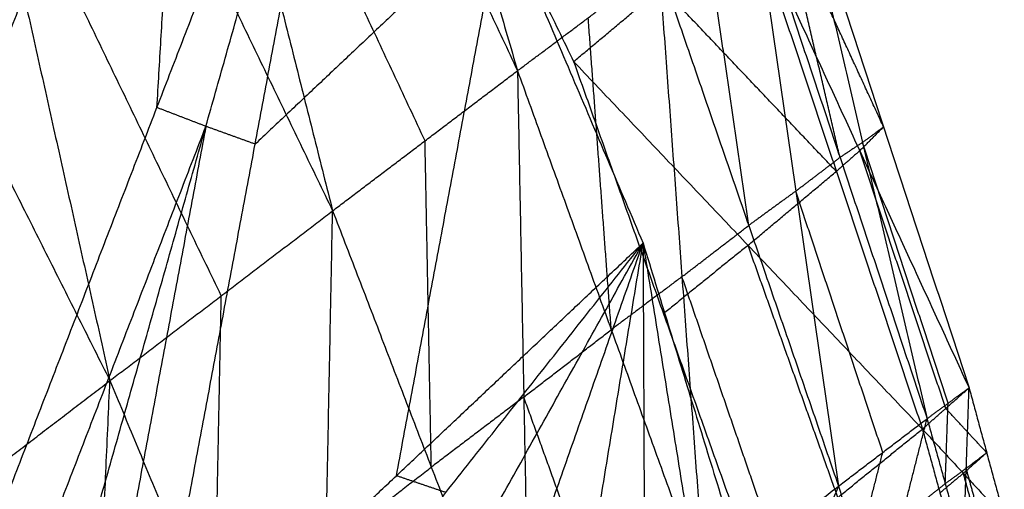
# Model space of a CAD drawing. Header units: millimetres. Extents: x -106 to 110, y -96 to 120.
# Tile 1016 of 1020: x 85.059 to 86.738, y 75.831 to 76.631. Entities that reach past the tile are written whole.
import ezdxf

# ---------------------------------------------------------------- set-up
doc = ezdxf.new("R2010")
doc.units = ezdxf.units.MM
doc.header["$MEASUREMENT"] = 0
doc.layers.add('Default', color=7, linetype='Continuous', true_color=0x000000)

msp = doc.modelspace()

# ---------------------------------------------------------------- linework, layer by layer
at = {"layer": 'Default'}
for points in [[(85.3476, 78.4713, 12.595), (85.6277, 77.5079, 12.8563), (85.9078, 76.5444, 13.1177)], [(85.0964, 78.2771, 12.8752), (85.3445, 77.2913, 13.0873), (85.5927, 76.3055, 13.2993)], [(85.0964, 78.2771, 12.8752), (85.5021, 77.4108, 12.9964), (85.9078, 76.5444, 13.1177)], [(85.1758, 78.2698, 11.4505), (85.5896, 77.4149, 11.7306), (86.0035, 76.56, 12.0107)], [(84.7661, 78.0183, 13.1339), (84.9896, 77.0171, 13.2868), (85.2132, 76.016, 13.4396)], [(84.7661, 78.0183, 13.1339), (85.1794, 77.1619, 13.2166), (85.5927, 76.3055, 13.2993)], [(84.3664, 77.7029, 13.3468), (84.7898, 76.8594, 13.3932), (85.2132, 76.016, 13.4396)], [(85.3487, 77.4051, 11.644), (85.1751, 76.9552, 11.751), (85.0015, 76.5053, 11.8581)], [(85.2932, 76.4816, 11.9235), (85.3209, 76.9434, 11.7838), (85.3487, 77.4051, 11.644)], [(84.946, 75.5817, 12.1377), (85.2932, 76.4816, 11.9235), (85.6404, 77.3814, 11.7094)], [(85.1131, 75.5176, 12.1934), (85.3767, 76.4495, 11.9514), (85.6404, 77.3814, 11.7094)], [(85.2809, 75.4569, 12.2508), (85.4606, 76.4192, 11.9801), (85.6404, 77.3814, 11.7094)], [(85.6404, 77.3814, 11.7094), (85.8811, 76.816, 11.9257), (86.1218, 76.2506, 12.142)], [(85.7502, 76.425, 13.2085), (85.5474, 76.8581, 13.1479), (85.3445, 77.2913, 13.0873)], [(85.4029, 76.1607, 13.3694), (85.1963, 76.5889, 13.3281), (84.9896, 77.0171, 13.2868)], [(86.386, 76.8934, 12.5105), (86.4959, 76.4222, 12.7471), (86.6059, 75.9511, 12.9837)], [(86.386, 76.8934, 12.5105), (86.5317, 76.4486, 12.6692), (86.6775, 76.0037, 12.8279)], [(86.4575, 76.3965, 12.8447), (86.4025, 76.6321, 12.7264), (86.3476, 76.8677, 12.6081)], [(86.5317, 76.4486, 12.6692), (86.4386, 76.6507, 12.5128), (86.3454, 76.8527, 12.3564)], [(86.3092, 76.842, 12.7057), (86.3821, 76.3391, 12.9253), (86.455, 75.8361, 13.1448)], [(86.3092, 76.842, 12.7057), (86.4575, 76.3965, 12.8447), (86.6059, 75.9511, 12.9837)], [(85.8811, 76.816, 11.9257), (85.6709, 76.6176, 11.9529), (85.4606, 76.4192, 11.9801)], [(85.7014, 75.8538, 12.1964), (85.7912, 76.3349, 12.061), (85.8811, 76.816, 11.9257)], [(86.0035, 76.56, 12.0107), (86.1541, 76.686, 12.1065), (86.3047, 76.8121, 12.2023)], [(86.3047, 76.8121, 12.2023), (86.4513, 76.3728, 12.3864), (86.5979, 75.9335, 12.5706)], [(86.3047, 76.8121, 12.2023), (86.4911, 76.4079, 12.5151), (86.6775, 76.0037, 12.8279)], [(86.3019, 76.2806, 13.0292), (86.2655, 76.532, 12.9194), (86.229, 76.7835, 12.8097)], [(85.9078, 76.5444, 13.1177), (86.0284, 76.6347, 13.0156), (86.1489, 76.725, 12.9136)], [(86.1489, 76.725, 12.9136), (86.1881, 76.1931, 13.1056), (86.2273, 75.6611, 13.2975)], [(86.1489, 76.725, 12.9136), (86.3019, 76.2806, 13.0292), (86.455, 75.8361, 13.1448)], [(86.4513, 76.3728, 12.3864), (86.3027, 76.5294, 12.2464), (86.1541, 76.686, 12.1065)], [(86.0676, 76.1028, 13.2076), (86.048, 76.3687, 13.1116), (86.0284, 76.6347, 13.0156)], [(85.5927, 76.3055, 13.2993), (85.7502, 76.425, 13.2085), (85.9078, 76.5444, 13.1177)], [(85.9078, 76.5444, 13.1177), (85.9185, 75.9879, 13.2722), (85.9292, 75.4313, 13.4268)], [(85.9078, 76.5444, 13.1177), (86.0676, 76.1028, 13.2076), (86.2273, 75.6611, 13.2975)], [(86.0035, 76.56, 12.0107), (86.1566, 76.1301, 12.204), (86.3097, 75.7002, 12.3974)], [(86.0035, 76.56, 12.0107), (86.3007, 76.2468, 12.2906), (86.5979, 75.9335, 12.5706)], [(85.3767, 76.4495, 11.9514), (85.335, 76.4656, 11.9375), (85.2932, 76.4816, 11.9235)], [(85.0296, 75.5497, 12.1655), (85.2031, 75.9996, 12.0585), (85.3767, 76.4495, 11.9514)], [(85.3767, 76.4495, 11.9514), (85.2869, 75.9684, 12.0867), (85.197, 75.4873, 12.2221)], [(85.4606, 76.4192, 11.9801), (85.4187, 76.4344, 11.9657), (85.3767, 76.4495, 11.9514)], [(86.4911, 76.4079, 12.5151), (86.5114, 76.4282, 12.5921), (86.5317, 76.4486, 12.6692)], [(86.4959, 76.4222, 12.7471), (86.5138, 76.4354, 12.7081), (86.5317, 76.4486, 12.6692)], [(85.7609, 75.8684, 13.363), (85.7556, 76.1467, 13.2858), (85.7502, 76.425, 13.2085)], [(86.4959, 76.4222, 12.7471), (86.4767, 76.4094, 12.7959), (86.4575, 76.3965, 12.8447)], [(86.6417, 75.9774, 12.9058), (86.5688, 76.1998, 12.8264), (86.4959, 76.4222, 12.7471)], [(86.3821, 76.3391, 12.9253), (86.4198, 76.3678, 12.885), (86.4575, 76.3965, 12.8447)], [(86.4911, 76.4079, 12.5151), (86.4712, 76.3904, 12.4507), (86.4513, 76.3728, 12.3864)], [(86.6377, 75.9686, 12.6992), (86.5644, 76.1883, 12.6072), (86.4911, 76.4079, 12.5151)], [(86.3007, 76.2468, 12.2906), (86.376, 76.3098, 12.3385), (86.4513, 76.3728, 12.3864)], [(86.3821, 76.3391, 12.9253), (86.342, 76.3098, 12.9772), (86.3019, 76.2806, 13.0292)], [(86.5304, 75.8936, 13.0642), (86.4562, 76.1163, 12.9947), (86.3821, 76.3391, 12.9253)], [(85.2132, 76.016, 13.4396), (85.4029, 76.1607, 13.3694), (85.5927, 76.3055, 13.2993)], [(85.5699, 75.1543, 13.5173), (85.5813, 75.7299, 13.4083), (85.5927, 76.3055, 13.2993)], [(85.5927, 76.3055, 13.2993), (85.7609, 75.8684, 13.363), (85.9292, 75.4313, 13.4268)], [(86.1881, 76.1931, 13.1056), (86.245, 76.2368, 13.0674), (86.3019, 76.2806, 13.0292)], [(85.2809, 75.4569, 12.2508), (85.7014, 75.8538, 12.1964), (86.1218, 76.2506, 12.142)], [(85.4493, 75.3997, 12.3098), (85.7856, 75.8252, 12.2259), (86.1218, 76.2506, 12.142)], [(85.6181, 75.346, 12.3706), (85.87, 75.7983, 12.2563), (86.1218, 76.2506, 12.142)], [(85.7872, 75.2961, 12.433), (85.9545, 75.7734, 12.2875), (86.1218, 76.2506, 12.142)], [(85.9566, 75.25, 12.497), (86.0392, 75.7503, 12.3195), (86.1218, 76.2506, 12.142)], [(86.1218, 76.2506, 12.142), (86.124, 75.7291, 12.3523), (86.1261, 75.2075, 12.5626)], [(86.1218, 76.2506, 12.142), (86.2088, 75.7096, 12.3859), (86.2958, 75.1686, 12.6297)], [(86.1218, 76.2506, 12.142), (86.2937, 75.6919, 12.4201), (86.4655, 75.1332, 12.6982)], [(86.3007, 76.2468, 12.2906), (86.2287, 76.1884, 12.2473), (86.1566, 76.1301, 12.204)], [(86.4538, 75.8168, 12.484), (86.3773, 76.0318, 12.3873), (86.3007, 76.2468, 12.2906)], [(86.1881, 76.1931, 13.1056), (86.1278, 76.1479, 13.1566), (86.0676, 76.1028, 13.2076)], [(86.3411, 75.7486, 13.2212), (86.2646, 75.9709, 13.1634), (86.1881, 76.1931, 13.1056)], [(85.3915, 75.5851, 13.4784), (85.3972, 75.8729, 13.4239), (85.4029, 76.1607, 13.3694)], [(85.9185, 75.9879, 13.2722), (85.993, 76.0453, 13.2399), (86.0676, 76.1028, 13.2076)], [(84.781, 75.685, 13.5211), (84.9971, 75.8505, 13.4803), (85.2132, 76.016, 13.4396)], [(85.1603, 74.8391, 13.5551), (85.1867, 75.4275, 13.4974), (85.2132, 76.016, 13.4396)], [(85.2132, 76.016, 13.4396), (85.3915, 75.5851, 13.4784), (85.5699, 75.1543, 13.5173)], [(86.5979, 75.9335, 12.5706), (86.6377, 75.9686, 12.6992), (86.6775, 76.0037, 12.8279)], [(86.6059, 75.9511, 12.9837), (86.6417, 75.9774, 12.9058), (86.6775, 76.0037, 12.8279)], [(86.6679, 75.7293, 13.0626), (86.6727, 75.8665, 12.9452), (86.6775, 76.0037, 12.8279)], [(86.6775, 76.0037, 12.8279), (86.7075, 75.8931, 12.8728), (86.7375, 75.7824, 12.9177)], [(85.9185, 75.9879, 13.2722), (85.8397, 75.9282, 13.3176), (85.7609, 75.8684, 13.363)], [(86.0783, 75.5462, 13.3622), (85.9984, 75.7671, 13.3172), (85.9185, 75.9879, 13.2722)], [(86.6369, 75.8402, 13.0231), (86.6393, 75.9088, 12.9645), (86.6417, 75.9774, 12.9058)], [(86.7075, 75.8931, 12.8728), (86.6726, 75.9308, 12.786), (86.6377, 75.9686, 12.6992)], [(86.455, 75.8361, 13.1448), (86.5304, 75.8936, 13.0642), (86.6059, 75.9511, 12.9837)], [(86.5204, 75.6146, 13.2107), (86.5631, 75.7828, 13.0972), (86.6059, 75.9511, 12.9837)], [(86.6059, 75.9511, 12.9837), (86.6369, 75.8402, 13.0231), (86.6679, 75.7293, 13.0626)], [(86.3097, 75.7002, 12.3974), (86.4538, 75.8168, 12.484), (86.5979, 75.9335, 12.5706)], [(86.5979, 75.9335, 12.5706), (86.6278, 75.8244, 12.6225), (86.6577, 75.7152, 12.6744)], [(86.5979, 75.9335, 12.5706), (86.6677, 75.858, 12.7441), (86.7375, 75.7824, 12.9177)], [(86.4877, 75.7254, 13.1777), (86.5091, 75.8095, 13.121), (86.5304, 75.8936, 13.0642)], [(86.6677, 75.858, 12.7441), (86.6876, 75.8755, 12.8085), (86.7075, 75.8931, 12.8728)], [(86.6727, 75.8665, 12.9452), (86.6901, 75.8798, 12.909), (86.7075, 75.8931, 12.8728)], [(85.5813, 75.7299, 13.4083), (85.6711, 75.7992, 13.3857), (85.7609, 75.8684, 13.363)], [(86.6677, 75.858, 12.7441), (86.6478, 75.8412, 12.6833), (86.6278, 75.8244, 12.6225)], [(86.6727, 75.8665, 12.9452), (86.6548, 75.8533, 12.9842), (86.6369, 75.8402, 13.0231)], [(86.6976, 75.7488, 12.7961), (86.6827, 75.8034, 12.7701), (86.6677, 75.858, 12.7441)], [(86.7027, 75.7558, 12.9901), (86.6877, 75.8112, 12.9677), (86.6727, 75.8665, 12.9452)], [(85.7856, 75.8252, 12.2259), (85.7435, 75.8395, 12.2111), (85.7014, 75.8538, 12.1964)], [(86.5631, 75.7828, 13.0972), (86.6, 75.8115, 13.0602), (86.6369, 75.8402, 13.0231)], [(86.2273, 75.6611, 13.2975), (86.3411, 75.7486, 13.2212), (86.455, 75.8361, 13.1448)], [(86.2972, 75.4407, 13.3492), (86.3761, 75.6384, 13.247), (86.455, 75.8361, 13.1448)], [(86.455, 75.8361, 13.1448), (86.4877, 75.7254, 13.1777), (86.5204, 75.6146, 13.2107)]]:
    msp.add_open_spline(points, degree=2, dxfattribs=at)

doc.saveas('drawing.dxf')
